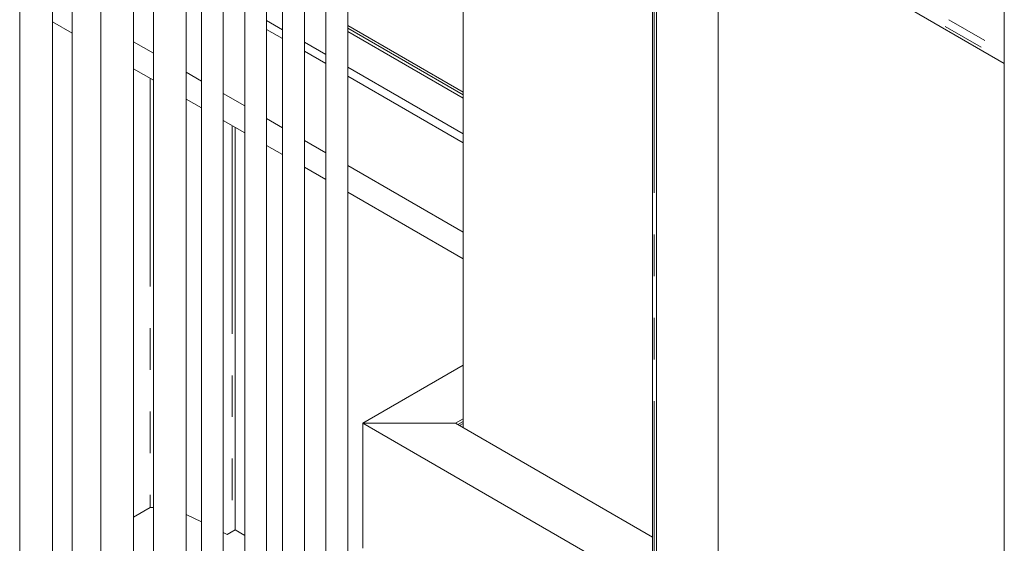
# Model space of a CAD drawing. Header units: millimetres. Extents: x 450 to 25135, y 150 to 17673.
# Tile 298 of 463: x 17173 to 18073, y 11096 to 11576. Entities that reach past the tile are written whole.
import ezdxf

# ---------------------------------------------------------------- set-up
doc = ezdxf.new("R2010")
doc.units = ezdxf.units.MM
doc.linetypes.add('SLD-Centrada-doble', pattern=[12.7, 6.35, -1.27, 1.27, -1.27, 1.27, -1.27])
doc.linetypes.add('SLD-Continua', pattern=[0])
doc.layers.add('OCULTA', color=8, linetype='SLD-Continua')

msp = doc.modelspace()

# ---------------------------------------------------------------- linework, layer by layer
at = {"color": 7, "linetype": 'SLD-Continua', "lineweight": 18, "ltscale": 30}
for p, q in [((17172.52, 11996.83), (17172.52, 10982.26)), ((17202.52, 10982.26), (17202.52, 11996.78)), ((17220.61, 11969.08), (17220.61, 11010.01)), ((17294.85, 11964.36), (17294.85, 10967.16)), ((17246.77, 11953.98), (17246.77, 10939.41)), ((17276.77, 10939.41), (17276.77, 11953.93)), ((17324.85, 10967.16), (17324.85, 11928.5)), ((17338.74, 11920.48), (17338.74, 10903.9)), ((17358.74, 10903.9), (17358.74, 11921.66)), ((17378.34, 11897.63), (17378.34, 10926.75)), ((17452.59, 11890.12), (17452.59, 10883.9)), ((17398.34, 10926.75), (17398.34, 11886.09)), ((17472.59, 10883.9), (17472.59, 11882.22)), ((17412.99, 11877.63), (17412.99, 10861.05)), ((17432.99, 10861.05), (17432.99, 11878.81))]:
    msp.add_line(p, q, dxfattribs=at)
at = {"layer": 'OCULTA', "linetype": 'SLD-Continua', "lineweight": 18, "ltscale": 30}
for p, q in [((17751.39, 12011.22), (17751.39, 11038.13)), ((17754.98, 11034.87), (17754.98, 12009.15)), ((17578.2, 11202.19), (17578.2, 11821.27)), ((18073.17, 10851.22), (18073.17, 11825.51)), ((17754.98, 11719.24), (18073.17, 11535.6)), ((17811.54, 11067.51), (17811.54, 11686.6)), ((17220.61, 11563.14), (17202.52, 11573.57)), ((17220.61, 11563.14), (17202.52, 11573.57)), ((17220.61, 11563.14), (17202.52, 11573.57)), ((17220.61, 11563.14), (17202.52, 11573.57)), ((17220.61, 11563.14), (17202.52, 11573.57)), ((17412.99, 11566.43), (17398.34, 11574.89)), ((17412.99, 11558.27), (17398.34, 11566.73)), ((17578.2, 11509.33), (17472.59, 11570.28)), ((17578.2, 11509.33), (17472.59, 11570.28)), ((17578.2, 11509.33), (17472.59, 11570.28)), ((17472.59, 11564.7), (17578.2, 11503.75)), ((17472.59, 11564.7), (17578.2, 11503.75)), ((17472.59, 11564.7), (17578.2, 11503.75)), ((17294.85, 11544.79), (17276.77, 11555.23)), ((17452.59, 11543.58), (17432.99, 11554.89)), ((17452.59, 11535.42), (17432.99, 11546.73)), ((18073.17, 11535.6), (18073.17, 11538.05)), ((17294.85, 11520.29), (17276.77, 11530.72)), ((17294.85, 11520.29), (17276.77, 11530.72)), ((17294.85, 11520.29), (17276.77, 11530.72)), ((17294.85, 11520.29), (17276.77, 11530.72)), ((17294.85, 11520.29), (17276.77, 11530.72)), ((17578.2, 11471.08), (17472.59, 11532.04)), ((17338.74, 11519.46), (17324.85, 11527.48)), ((17578.2, 11462.92), (17472.59, 11523.88)), ((17338.74, 11494.96), (17324.85, 11502.97)), ((17338.74, 11494.96), (17324.85, 11502.97)), ((17338.74, 11494.96), (17324.85, 11502.97)), ((17338.74, 11494.96), (17324.85, 11502.97)), ((17338.74, 11494.96), (17324.85, 11502.97)), ((17378.34, 11496.61), (17358.74, 11507.92)), ((17378.34, 11472.1), (17358.74, 11483.41)), ((17378.34, 11472.1), (17358.74, 11483.41)), ((17378.34, 11472.1), (17358.74, 11483.41)), ((17378.34, 11472.1), (17358.74, 11483.41)), ((17378.34, 11472.1), (17358.74, 11483.41)), ((17412.99, 11476.61), (17398.34, 11485.06)), ((17369.6, 11477.15), (17369.6, 11108.73)), ((17369.6, 11477.15), (17369.6, 11108.73)), ((17369.6, 11477.15), (17369.6, 11108.73)), ((17369.6, 11477.15), (17369.6, 11108.73)), ((17369.6, 11477.15), (17369.6, 11108.73)), ((17412.99, 11452.11), (17398.34, 11460.56)), ((17412.99, 11452.11), (17398.34, 11460.56)), ((17412.99, 11452.11), (17398.34, 11460.56)), ((17412.99, 11452.11), (17398.34, 11460.56)), ((17412.99, 11452.11), (17398.34, 11460.56)), ((17452.59, 11453.75), (17432.99, 11465.07)), ((17452.59, 11429.25), (17432.99, 11440.56)), ((17452.59, 11429.25), (17432.99, 11440.56)), ((17452.59, 11429.25), (17432.99, 11440.56)), ((17452.59, 11429.25), (17432.99, 11440.56)), ((17452.59, 11429.25), (17432.99, 11440.56)), ((17578.2, 11381.26), (17472.59, 11442.21)), ((17578.2, 11356.76), (17472.59, 11417.71)), ((17578.2, 11356.76), (17472.59, 11417.71)), ((17578.2, 11356.76), (17472.59, 11417.71)), ((17578.2, 11356.76), (17472.59, 11417.71)), ((17578.2, 11356.76), (17472.59, 11417.71)), ((17486.27, 11206.27), (17578.2, 11259.32)), ((17751.39, 11053.26), (17486.27, 11206.27)), ((17486.27, 11091.94), (17486.27, 11206.27)), ((17486.27, 11206.27), (17571.13, 11206.27)), ((17486.27, 11206.27), (17486.27, 11091.94)), ((17571.13, 11206.27), (17486.27, 11206.27)), ((17571.13, 11206.27), (17578.2, 11210.35)), ((17751.39, 11102.23), (17571.13, 11206.27)), ((17574.7, 11204.21), (17578.2, 11206.22)), ((17292.02, 11129.24), (17276.77, 11120.45)), ((17292.02, 11129.24), (17276.77, 11120.45)), ((17292.02, 11129.24), (17276.77, 11120.45)), ((17292.02, 11129.24), (17276.77, 11120.45)), ((17292.02, 11129.24), (17276.77, 11120.45)), ((17292.02, 11129.24), (17294.85, 11129.31)), ((17292.02, 11129.24), (17294.85, 11129.31)), ((17292.02, 11129.24), (17294.85, 11129.31)), ((17292.02, 11129.24), (17294.85, 11129.31)), ((17292.02, 11129.24), (17294.85, 11129.31)), ((17338.74, 11116.04), (17324.85, 11122.87)), ((17338.74, 11116.04), (17324.85, 11122.87)), ((17338.74, 11116.04), (17324.85, 11122.87)), ((17338.74, 11116.04), (17324.85, 11122.87)), ((17338.74, 11116.04), (17324.85, 11122.87)), ((17362.25, 11104.48), (17358.74, 11106.21)), ((17362.25, 11104.48), (17358.74, 11106.21)), ((17362.25, 11104.48), (17358.74, 11106.21)), ((17362.25, 11104.48), (17358.74, 11106.21)), ((17362.25, 11104.48), (17358.74, 11106.21)), ((17369.6, 11108.73), (17362.25, 11104.48)), ((17369.6, 11108.73), (17362.25, 11104.48)), ((17369.6, 11108.73), (17362.25, 11104.48)), ((17369.6, 11108.73), (17362.25, 11104.48)), ((17369.6, 11108.73), (17362.25, 11104.48)), ((17369.6, 11108.73), (17378.34, 11103.68)), ((17369.6, 11108.73), (17378.34, 11103.68)), ((17369.6, 11108.73), (17378.34, 11103.68)), ((17369.6, 11108.73), (17378.34, 11103.68)), ((17369.6, 11108.73), (17378.34, 11103.68))]:
    msp.add_line(p, q, dxfattribs=at)
at = {"layer": 'OCULTA', "linetype": 'SLD-Centrada-doble', "lineweight": 18, "ltscale": 30}
for p, q in [((17752.85, 11036.09), (17752.85, 12010.38)), ((17758.51, 11727.82), (18073.17, 11546.21)), ((17754.98, 11721.69), (18073.17, 11538.05)), ((17472.59, 11567.92), (17578.2, 11506.96)), ((17472.59, 11567.92), (17578.2, 11506.96)), ((17472.59, 11567.92), (17578.2, 11506.96)), ((17292.02, 11521.92), (17292.02, 11129.24)), ((17292.02, 11521.92), (17292.02, 11129.24)), ((17292.02, 11521.92), (17292.02, 11129.24)), ((17292.02, 11521.92), (17292.02, 11129.24)), ((17292.02, 11521.92), (17292.02, 11129.24)), ((17366.82, 11478.75), (17366.82, 11107.12)), ((17366.82, 11478.75), (17366.82, 11107.12)), ((17366.82, 11478.75), (17366.82, 11107.12)), ((17366.82, 11478.75), (17366.82, 11107.12)), ((17366.82, 11478.75), (17366.82, 11107.12)), ((17573.24, 11205.05), (17578.2, 11207.91))]:
    msp.add_line(p, q, dxfattribs=at)

doc.saveas('drawing.dxf')
